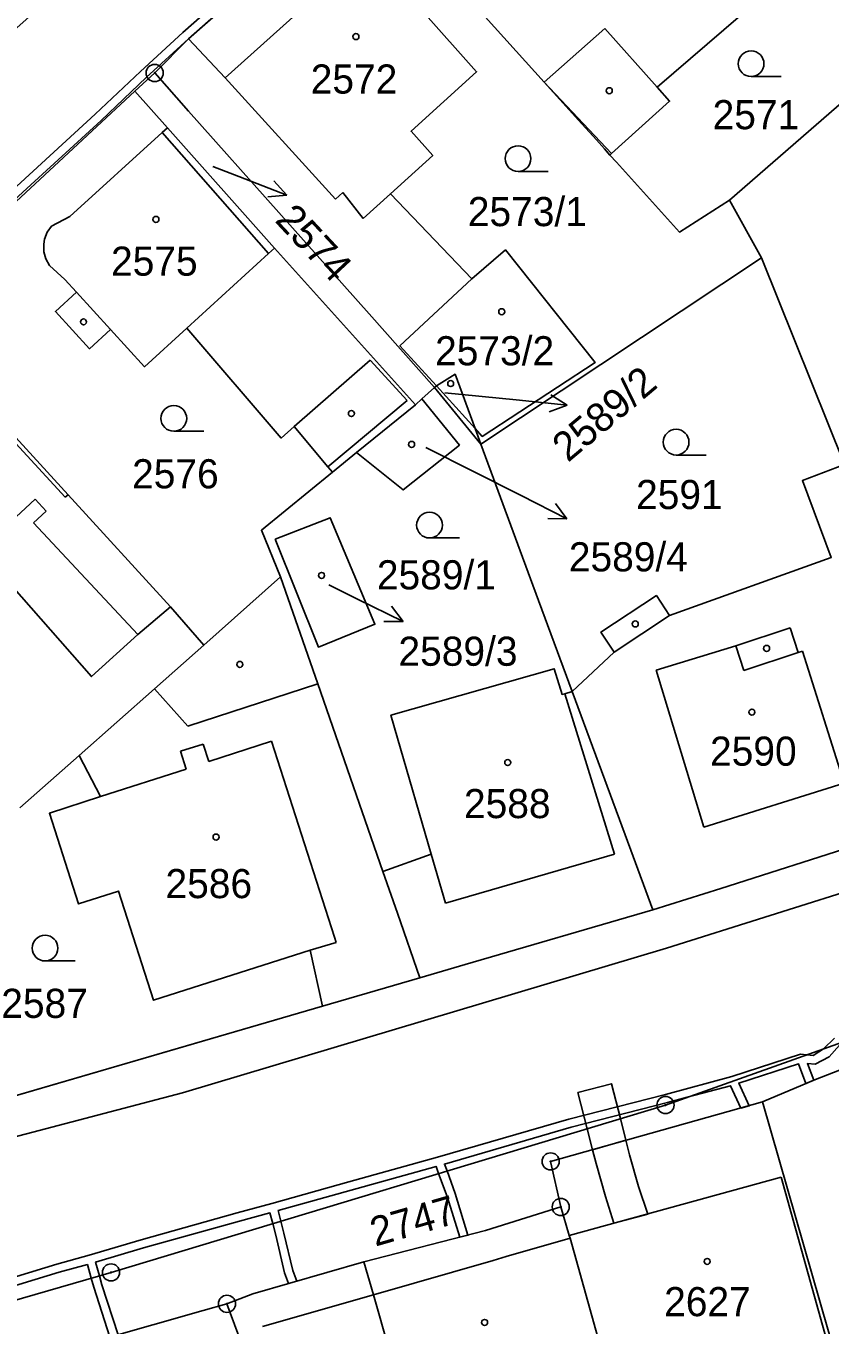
# Model space of a CAD drawing. Extents: x -644096 to -634268, y -1141430 to -1133463.
# Drawn here: x -639592 to -639545, y -1138632.6 to -1138556.7 of the extents above; entities that cross this region are included whole.
import ezdxf

# ---------------------------------------------------------------- set-up
doc = ezdxf.new("R2010")
doc.units = 0
for name, color, linetype in [('_CIVIL_CONSTRUCTION', 7, 'Continuous'), ('B_Hranice _3D', 7, 'Continuous'), ('M_Svah_Nasyp', 7, 'Continuous'), ('M_Svah_Zarez', 7, 'Continuous'), ('svrsek_osa_sjezdy', 7, 'Continuous'), ('svrsek_osa_terminal_VRT', 7, 'Continuous'), ('svrsek_osa_VRT', 7, 'Continuous'), ('svrsek_popisy_VRT', 7, 'Continuous'), ('terminal_VRT', 7, 'Continuous')]:
    doc.layers.add(name, color=color, linetype=linetype)

msp = doc.modelspace()

# ---------------------------------------------------------------- linework, layer by layer
at = {"layer": '_CIVIL_CONSTRUCTION'}
for centre, radius in [((-639584.48, -1138559.43), 0.5), ((-639584.48, -1138559.43), 0.0303), ((-639554.65, -1138619.67), 0.5), ((-639554.65, -1138619.67), 0.0303), ((-639561.36, -1138622.96), 0.5), ((-639561.36, -1138622.96), 0.0303), ((-639560.77, -1138625.62), 0.5), ((-639560.77, -1138625.62), 0.0303), ((-639587.03, -1138629.44), 0.5), ((-639587.03, -1138629.44), 0.0303), ((-639580.26, -1138631.27), 0.5), ((-639580.26, -1138631.27), 0.0303)]:
    msp.add_circle(centre, radius, dxfattribs=at)
at = {"layer": 'B_Hranice _3D'}
for points in [[(-639578.14, -1138552.92), (-639582.84, -1138557.07), (-639585.31, -1138559.34), (-639587.95, -1138561.84), (-639592.29, -1138565.82), (-639594.91, -1138568.2), (-639597.21, -1138570.28), (-639602.45, -1138565.07), (-639601.85, -1138564.58), (-639600.07, -1138562.94), (-639598.08, -1138561.38), (-639597.36, -1138560.7), (-639596.62, -1138560.6), (-639595.44, -1138559.37), (-639590.01, -1138554.53)], [(-639594.39, -1138568.41), (-639591.95, -1138566.18), (-639587.61, -1138562.2), (-639584.97, -1138559.7), (-639582.51, -1138557.44), (-639577.74, -1138553.23)], [(-639636.06, -1138634.3), (-639634.04, -1138633.31), (-639624.89, -1138630.8), (-639620.95, -1138630.07), (-639603.36, -1138624.81), (-639598.51, -1138623.07), (-639582.86, -1138618.95), (-639554.59, -1138610.51), (-639542.49, -1138606.71), (-639532.13, -1138603.17), (-639523.43, -1138599.72), (-639503.23, -1138590.28), (-639493.08, -1138586.17)], [(-639498.99, -1138586.56), (-639513.43, -1138593.01), (-639522.91, -1138596.98), (-639524.57, -1138597.67), (-639533.41, -1138601.31), (-639536.57, -1138602.39), (-639543.26, -1138604.42), (-639551.43, -1138607.04), (-639555.39, -1138608.28), (-639566.35, -1138611.47), (-639568.99, -1138612.24), (-639574.69, -1138613.9), (-639595.17, -1138619.87), (-639603.99, -1138622.49), (-639615.04, -1138625.77), (-639637.75, -1138632.51)], [(-639544.79, -1138615.76), (-639545.43, -1138616.39), (-639546.02, -1138616.77), (-639546.4, -1138616.74), (-639546.76, -1138616.71), (-639550.78, -1138618), (-639554.66, -1138619.05), (-639560.3, -1138620.49), (-639567.96, -1138622.71), (-639573.14, -1138624.16), (-639577.64, -1138625.42), (-639579.66, -1138625.97), (-639585.28, -1138627.53), (-639588.31, -1138628.43), (-639590.19, -1138628.95), (-639594.23, -1138630.18), (-639598.45, -1138631.29), (-639602.15, -1138632.33), (-639607.83, -1138633.88)], [(-639586.62, -1138633.08), (-639587.56, -1138630.16), (-639587.71, -1138629.64), (-639587.93, -1138628.84), (-639585.14, -1138628.01), (-639579.52, -1138626.45), (-639577.75, -1138625.97), (-639577.59, -1138626.59), (-639577.41, -1138627.26), (-639576.9, -1138629.47), (-639576.66, -1138630.09), (-639576.18, -1138629.95), (-639576.42, -1138629.33), (-639576.93, -1138627.14), (-639577.11, -1138626.45), (-639577.27, -1138625.83), (-639573, -1138624.64), (-639568.05, -1138623.25), (-639567.91, -1138623.67), (-639567.41, -1138625), (-639566.67, -1138627.39), (-639566.19, -1138627.27), (-639566.93, -1138624.84), (-639567.41, -1138623.52), (-639567.56, -1138623.12), (-639560.16, -1138620.97), (-639554.54, -1138619.53), (-639553.38, -1138619.22), (-639550.85, -1138618.54), (-639550.25, -1138619.85), (-639549.76, -1138619.71), (-639550.37, -1138618.39), (-639546.88, -1138617.27), (-639546.45, -1138618.41), (-639545.99, -1138618.21), (-639546.36, -1138617.25), (-639545.92, -1138617.29), (-639545.09, -1138616.85), (-639544.49, -1138616.18)], [(-639592.51, -1138634.76), (-639593.35, -1138631.91), (-639593.56, -1138631.33), (-639593.84, -1138630.58), (-639590.05, -1138629.43), (-639588.41, -1138628.98), (-639588.19, -1138629.78), (-639588.04, -1138630.3), (-639587.1, -1138633.22)]]:
    msp.add_lwpolyline(points, dxfattribs=at)
for points in [[(-639559.78, -1138618.94), (-639559.23, -1138621.05), (-639558.92, -1138622.28), (-639556.96, -1138621.73), (-639557.28, -1138620.46), (-639557.81, -1138618.43)], [(-639558.92, -1138622.28), (-639558.71, -1138623.09), (-639558.16, -1138625.01), (-639557.66, -1138626.57), (-639555.69, -1138626.03), (-639556.22, -1138624.43), (-639556.75, -1138622.57), (-639556.96, -1138621.73)]]:
    msp.add_lwpolyline(points, close=True, dxfattribs=at)
at = {"layer": 'M_Svah_Nasyp'}
for p, q in [((-639561.73, -1138559.97), (-639558.2, -1138556.84)), ((-639558.2, -1138556.84), (-639555.14, -1138560.26)), ((-639580.37, -1138559.71), (-639573.93, -1138566.79)), ((-639561.73, -1138559.97), (-639557.8, -1138564.13)), ((-639577.83, -1138569.96), (-639584.05, -1138562.91)), ((-639573.93, -1138566.79), (-639573.5, -1138566.4)), ((-639573.5, -1138566.4), (-639572.31, -1138567.92)), ((-639572.31, -1138567.92), (-639570.72, -1138566.48)), ((-639577.49, -1138569.66), (-639577.83, -1138569.96)), ((-639577.83, -1138569.96), (-639582.6, -1138574.32)), ((-639587.06, -1138574.4), (-639589.05, -1138572.23)), ((-639597.95, -1138575.27), (-639589.7, -1138584.2)), ((-639576.33, -1138580.07), (-639571.9, -1138576.19)), ((-639571.9, -1138576.19), (-639569.73, -1138578.54)), ((-639565.77, -1138580.18), (-639568.02, -1138577.7)), ((-639574.37, -1138582.42), (-639569.73, -1138578.54)), ((-639589.7, -1138584.2), (-639589.54, -1138584.06)), ((-639591.47, -1138584.3), (-639594.21, -1138586.86)), ((-639590.81, -1138585), (-639591.47, -1138584.3)), ((-639591.55, -1138585.69), (-639590.81, -1138585)), ((-639585.46, -1138592.2), (-639591.55, -1138585.69)), ((-639557.65, -1138593.23), (-639554.41, -1138591.09)), ((-639547.38, -1138591.82), (-639550.55, -1138592.86)), ((-639546.91, -1138593.26), (-639547.38, -1138591.82)), ((-639555.19, -1138594.29), (-639550.55, -1138592.86)), ((-639550.55, -1138592.86), (-639550.07, -1138594.31)), ((-639546.91, -1138593.26), (-639546.66, -1138593.18)), ((-639546.66, -1138593.18), (-639544.21, -1138600.89)), ((-639550.07, -1138594.31), (-639546.91, -1138593.26)), ((-639552.41, -1138603.46), (-639555.19, -1138594.29)), ((-639584.5, -1138595.37), (-639582.54, -1138597.56)), ((-639582.54, -1138597.56), (-639574.96, -1138595.09)), ((-639557.63, -1138605.02), (-639560.54, -1138595.66)), ((-639581.32, -1138599.62), (-639577.65, -1138598.44)), ((-639577.65, -1138598.44), (-639573.99, -1138609.87)), ((-639582.97, -1138599.02), (-639581.65, -1138598.6)), ((-639582.64, -1138600.06), (-639582.97, -1138599.02)), ((-639581.65, -1138598.6), (-639581.32, -1138599.62)), ((-639587.64, -1138601.67), (-639582.64, -1138600.06)), ((-639552.41, -1138603.46), (-639544.21, -1138600.89)), ((-639567.5, -1138607.89), (-639568.34, -1138605.02)), ((-639557.63, -1138605.02), (-639567.5, -1138607.89)), ((-639573.99, -1138609.87), (-639573.88, -1138610.19)), ((-639573.88, -1138610.19), (-639575.41, -1138610.64)), ((-639560.27, -1138627.29), (-639547.9, -1138623.88)), ((-639547.9, -1138623.88), (-639545.12, -1138633.84)), ((-639563.96, -1138628.52), (-639560.22, -1138627.45)), ((-639571.71, -1138630.74), (-639564.72, -1138628.74)), ((-639564.72, -1138628.74), (-639563.96, -1138628.52)), ((-639578.19, -1138632.6), (-639571.71, -1138630.74))]:
    msp.add_line(p, q, dxfattribs=at)
at = {"layer": 'M_Svah_Zarez'}
for centre in [(-639572.727, -1138557.309), (-639557.937, -1138560.469), (-639584.407, -1138567.979), (-639564.217, -1138573.369), (-639588.637, -1138573.959), (-639567.197, -1138577.559), (-639572.997, -1138579.309), (-639569.477, -1138581.109), (-639574.737, -1138588.759), (-639556.417, -1138591.589), (-639548.747, -1138593.019), (-639579.507, -1138593.949), (-639549.607, -1138596.739), (-639563.867, -1138599.679), (-639580.897, -1138604.029), (-639552.217, -1138628.799), (-639565.217, -1138632.359)]:
    msp.add_circle(centre, 0.175, dxfattribs=at)
at = {"layer": 'svrsek_osa_sjezdy'}
for p, q in [((-639549.653, -1138559.64), (-639547.903, -1138559.64)), ((-639563.263, -1138565.18), (-639561.513, -1138565.18)), ((-639583.363, -1138580.34), (-639581.613, -1138580.34)), ((-639554.033, -1138581.73), (-639552.283, -1138581.73)), ((-639568.433, -1138586.57), (-639566.683, -1138586.57)), ((-639590.883, -1138611.26), (-639589.133, -1138611.26))]:
    msp.add_line(p, q, dxfattribs=at)
for centre in [(-639549.653, -1138558.89), (-639563.263, -1138564.43), (-639583.363, -1138579.59), (-639554.033, -1138580.98), (-639568.433, -1138585.82), (-639590.883, -1138610.51)]:
    msp.add_circle(centre, 0.75, dxfattribs=at)
at = {"layer": 'svrsek_osa_terminal_VRT'}
msp.add_arc((-642050.261, -1145189.597), 8802.25, 41.4131519, 75.3170489, dxfattribs=at)
at = {"layer": 'svrsek_popisy_VRT'}
for p, q in [((-639581.08, -1138564.9), (-639579.56, -1138565.48)), ((-639579.56, -1138565.48), (-639576.758, -1138566.555)), ((-639576.758, -1138566.555), (-639577.514, -1138565.729)), ((-639576.758, -1138566.555), (-639577.873, -1138566.664)), ((-639567.53, -1138578.1), (-639563.38, -1138578.51)), ((-639563.38, -1138578.51), (-639560.395, -1138578.824)), ((-639560.395, -1138578.824), (-639561.339, -1138578.221)), ((-639560.395, -1138578.824), (-639561.444, -1138579.217)), ((-639568.64, -1138581.29), (-639563.08, -1138584.09)), ((-639563.08, -1138584.09), (-639560.406, -1138585.452)), ((-639560.406, -1138585.452), (-639561.071, -1138584.552)), ((-639560.406, -1138585.452), (-639561.526, -1138585.444)), ((-639574.32, -1138589.31), (-639572.67, -1138590.13)), ((-639572.67, -1138590.13), (-639569.973, -1138591.446)), ((-639569.973, -1138591.446), (-639570.653, -1138590.556)), ((-639569.973, -1138591.446), (-639571.092, -1138591.457))]:
    msp.add_line(p, q, dxfattribs=at)
at = {"layer": 'terminal_VRT'}
for p, q in [((-639582.51, -1138557.44), (-639572.2, -1138548.35)), ((-639582.51, -1138557.44), (-639584.48, -1138559.43)), ((-639550.92, -1138566.85), (-639541.5, -1138558.67)), ((-639584.48, -1138559.43), (-639585.65, -1138560.49)), ((-639585.65, -1138560.49), (-639599.43, -1138573.26)), ((-639585.65, -1138560.49), (-639583.74, -1138562.63)), ((-639550.92, -1138566.85), (-639549.05, -1138570.23)), ((-639549.05, -1138570.23), (-639565.43, -1138581.09)), ((-639544.19, -1138582.29), (-639549.05, -1138570.23)), ((-639568.88, -1138578.46), (-639568.14, -1138577.78)), ((-639568.14, -1138577.78), (-639568.02, -1138577.7)), ((-639568.14, -1138577.78), (-639565.43, -1138581.09)), ((-639572.69, -1138581.59), (-639569.26, -1138578.8)), ((-639569.26, -1138578.8), (-639568.88, -1138578.46)), ((-639565.43, -1138581.09), (-639565.77, -1138580.18)), ((-639574.1, -1138582.74), (-639572.69, -1138581.59)), ((-639581.61, -1138592.82), (-639577.13, -1138588.85)), ((-639583.55, -1138590.59), (-639581.61, -1138592.82)), ((-639592.36, -1138602.33), (-639588.9, -1138599.27)), ((-639574.69, -1138613.9), (-639568.99, -1138612.24)), ((-639595.17, -1138619.87), (-639574.69, -1138613.9))]:
    msp.add_line(p, q, dxfattribs=at)
for points in [[(-639572.2, -1138548.35), (-639570.27, -1138550.51), (-639561.73, -1138559.97), (-639559.73, -1138562.19), (-639558.69, -1138563.34), (-639558.22, -1138563.86), (-639557.9, -1138564.22)], [(-639565.96, -1138571.45), (-639570.72, -1138566.48), (-639568.24, -1138564.24), (-639569.51, -1138562.83), (-639565.68, -1138559.36), (-639572.12, -1138552.13), (-639572.79, -1138552.83)], [(-639557.9, -1138564.22), (-639557.8, -1138564.13), (-639554.41, -1138561.08), (-639555.14, -1138560.26), (-639548.33, -1138554.39), (-639546.41, -1138552.89), (-639546.68, -1138552.58), (-639547.1, -1138552.09), (-639546.77, -1138551.79)], [(-639575.7, -1138555.53), (-639576.05, -1138555.85), (-639580.37, -1138559.71), (-639582.51, -1138557.44)], [(-639584.48, -1138559.43), (-639582.51, -1138561.66), (-639571.96, -1138573.49), (-639568.14, -1138577.78)], [(-639420.67, -1138563.16), (-639420.77, -1138562.15), (-639453.01, -1138577.21), (-639479.01, -1138589.5), (-639514.61, -1138604.87), (-639530.15, -1138610.96), (-639554.65, -1138619.67), (-639587.03, -1138629.44), (-639631.61, -1138642.35), (-639671.45, -1138653.1), (-639676.11, -1138654.27)], [(-639583.74, -1138562.63), (-639584.05, -1138562.91), (-639589.44, -1138567.8), (-639590.51, -1138568.37)], [(-639583.74, -1138562.63), (-639577.49, -1138569.66), (-639569.26, -1138578.8)], [(-639557.9, -1138564.22), (-639557.52, -1138564.64), (-639553.84, -1138568.72), (-639550.92, -1138566.85)], [(-639590.51, -1138568.37), (-639590.753, -1138568.73), (-639590.907, -1138569.136), (-639590.957, -1138569.433), (-639590.945, -1138569.867), (-639590.834, -1138570.287), (-639590.63, -1138570.67)], [(-639565.77, -1138580.18), (-639565.35, -1138580.64), (-639558.76, -1138576.34), (-639564, -1138569.76), (-639565.96, -1138571.45)], [(-639590.63, -1138570.67), (-639589.72, -1138571.49), (-639589.05, -1138572.23), (-639590.28, -1138573.35), (-639588.29, -1138575.53), (-639587.06, -1138574.4), (-639585.07, -1138576.58), (-639582.6, -1138574.32), (-639577.09, -1138580.74), (-639576.33, -1138580.07), (-639574.37, -1138582.42), (-639574.1, -1138582.74)], [(-639568.02, -1138577.7), (-639570.16, -1138575.35), (-639565.96, -1138571.45)], [(-639597.73, -1138575.11), (-639597.95, -1138575.27), (-639600.29, -1138577.46), (-639600.39, -1138577.35), (-639604.35, -1138580.93), (-639597.64, -1138588.12), (-639595.21, -1138585.82), (-639594.21, -1138586.86), (-639594.67, -1138587.29), (-639588.18, -1138594.66), (-639585.46, -1138592.2), (-639583.55, -1138590.59)], [(-639597.73, -1138575.11), (-639589.54, -1138584.06), (-639583.55, -1138590.59)], [(-639568.02, -1138577.7), (-639566.94, -1138577.02), (-639565.77, -1138580.18)], [(-639568.88, -1138578.46), (-639566.69, -1138581.15), (-639569.98, -1138583.77), (-639572.69, -1138581.59)], [(-639565.43, -1138581.09), (-639562.39, -1138589.33), (-639560.1, -1138595.54)], [(-639544.19, -1138582.29), (-639546.66, -1138583.22), (-639544.97, -1138587.72), (-639554.41, -1138591.09), (-639555.18, -1138589.93), (-639558.42, -1138592.07), (-639557.65, -1138593.23), (-639560.1, -1138595.54)], [(-639577.13, -1138588.85), (-639578.25, -1138586.12), (-639574.1, -1138582.74)], [(-639577.44, -1138586.65), (-639574.23, -1138585.39), (-639571.62, -1138591.61), (-639574.92, -1138592.94), (-639577.44, -1138586.65)], [(-639571.15, -1138606.04), (-639574.96, -1138595.09), (-639577.13, -1138588.85)], [(-639588.9, -1138599.27), (-639584.5, -1138595.37), (-639581.61, -1138592.82)], [(-639560.1, -1138595.54), (-639560.54, -1138595.66), (-639560.69, -1138595.7), (-639561.15, -1138594.21), (-639570.69, -1138596.92), (-639570.3, -1138598.26), (-639568.34, -1138605.02), (-639571.15, -1138606.04)], [(-639555.39, -1138608.28), (-639556.68, -1138604.8), (-639560.1, -1138595.54)], [(-639588.9, -1138599.27), (-639587.64, -1138601.67), (-639590.63, -1138602.64), (-639588.93, -1138607.93), (-639586.6, -1138607.18), (-639584.55, -1138613.55), (-639575.41, -1138610.64), (-639574.69, -1138613.9)], [(-639555.39, -1138608.28), (-639551.43, -1138607.04), (-639543.26, -1138604.42), (-639536.57, -1138602.39)], [(-639568.99, -1138612.24), (-639570.3, -1138608.48), (-639571.15, -1138606.04)], [(-639568.99, -1138612.24), (-639566.35, -1138611.47), (-639555.39, -1138608.28)], [(-639537.74, -1138615.02), (-639539.79, -1138615.81), (-639545.9, -1138618.17), (-639548.98, -1138619.49)], [(-639548.98, -1138619.49), (-639561.36, -1138622.96), (-639560.77, -1138625.62)], [(-639548.98, -1138619.49), (-639545.13, -1138632.88), (-639544.87, -1138633.77)], [(-639560.77, -1138625.62), (-639565.16, -1138627), (-639572.26, -1138628.83)], [(-639560.77, -1138625.62), (-639560.27, -1138627.29), (-639560.22, -1138627.45), (-639557.46, -1138637.34), (-639557.15, -1138638.43), (-639554.9, -1138646.45)], [(-639572.26, -1138628.83), (-639578.74, -1138630.68), (-639580.26, -1138631.27)], [(-639572.26, -1138628.83), (-639571.71, -1138630.74), (-639568.95, -1138640.38), (-639568.57, -1138641.84), (-639567.32, -1138646.6), (-639566.28, -1138650.41)], [(-639580.26, -1138631.27), (-639581.65, -1138631.67), (-639587.52, -1138633.34)], [(-639580.26, -1138631.27), (-639579.63, -1138633.01), (-639576.85, -1138642.16), (-639576.86, -1138644.01), (-639576.87, -1138649.35), (-639576.73, -1138650.25), (-639576.23, -1138653.5)]]:
    msp.add_lwpolyline(points, dxfattribs=at)

# ---------------------------------------------------------------- texts
at = {"layer": 'svrsek_osa_VRT'}
for s, p in [('2572', (-639575.37, -1138560.635)), ('2571', (-639551.9, -1138562.715)), ('2573/1', (-639566.196, -1138568.372)), ('2575', (-639587.03, -1138571.265)), ('2573/2', (-639568.106, -1138576.495)), ('2576', (-639585.8, -1138583.675)), ('2591', (-639556.37, -1138584.885)), ('2589/4', (-639560.296, -1138588.522)), ('2589/1', (-639571.506, -1138589.572)), ('2589/3', (-639570.246, -1138594.032)), ('2590', (-639552.05, -1138599.865)), ('2588', (-639566.42, -1138602.925)), ('2586', (-639583.85, -1138607.595)), ('2587', (-639593.44, -1138614.585)), ('2627', (-639554.731, -1138631.995))]:
    msp.add_text(s, height=1.7, dxfattribs=at).set_placement(p)
for s, rotation, p in [('2574', 313, (-639577.516, -1138568.069)), ('2589/2', 40, (-639560.35, -1138582.2)), ('2747', 16, (-639571.602, -1138627.938))]:
    msp.add_text(s, height=1.7, rotation=rotation, dxfattribs=at).set_placement(p)

doc.saveas('drawing.dxf')
